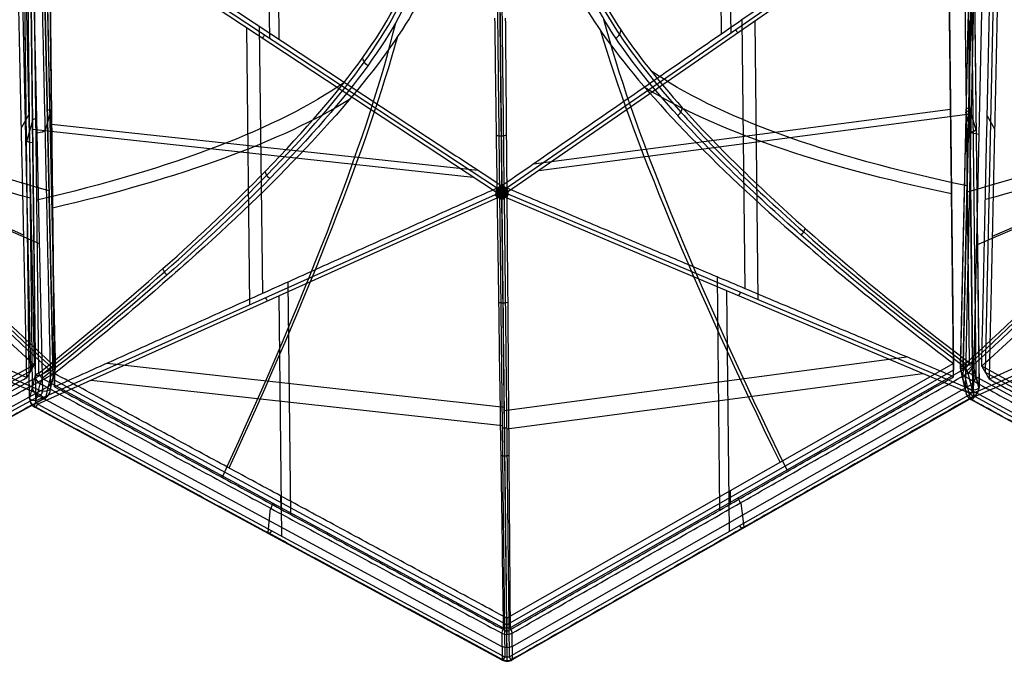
# Model space of a CAD drawing. Header units: millimetres. Extents: x -445 to 449, y -417 to 415.
# Tile 516 of 656: x -92 to 98, y -417 to -293. Entities that reach past the tile are written whole.
import ezdxf

# ---------------------------------------------------------------- set-up
doc = ezdxf.new("R2010")
doc.units = ezdxf.units.MM
doc.header["$MEASUREMENT"] = 0
doc.layers.add('Default', color=7, linetype='Continuous', true_color=0x000000)

msp = doc.modelspace()

# ---------------------------------------------------------------- linework, layer by layer
at = {"layer": 'Default', "color": 9, "true_color": 0xbfbfbf}
for p, q in [((-0.65, -215.76, -945.18), (0.59, -325.45, -954.27)), ((-44.91, -240.76, -938.13), (-44.28, -296.73, -942.77)), ((44.12, -239.74, -938.16), (44.75, -295.76, -942.8)), ((-43.06, -242.77, -933.55), (-42.45, -296.93, -938.04)), ((42.32, -241.78, -933.58), (42.93, -296, -938.07)), ((-88.19, -261.25, -914.44), (-86.05, -359.75, -887.27)), ((-85.53, -360.1, -888.57), (-87.67, -261.6, -915.75)), ((91.21, -261.86, -915.75), (89.07, -360.36, -888.57)), ((89.6, -360.01, -887.27), (91.73, -261.51, -914.44)), ((89.63, -261.09, -914.08), (90.75, -359.35, -886)), ((-91.75, -263.22, -917.51), (-89.66, -359.77, -890.88)), ((-88.77, -361.38, -885.96), (-89.88, -263.11, -914.05)), ((-86.04, -362.34, -895.42), (-88.19, -263.2, -922.77)), ((91.73, -263.46, -922.77), (89.58, -362.61, -895.42)), ((92.1, -361.98, -894.02), (90.98, -263.07, -922.29)), ((-92.47, -264.46, -921.94), (-90.37, -361.01, -895.31)), ((-91.18, -265.13, -922.26), (-90.06, -364.03, -893.99)), ((-88, -364.95, -903.52), (-90.16, -265.19, -931.04)), ((-85.76, -361.47, -890.08), (-86.85, -265.15, -917.61)), ((1.44, -325.7, -954.16), (89.95, -264.51, -930.94)), ((90.36, -265.17, -930.75), (1.85, -326.36, -953.97)), ((86.66, -264.48, -922.12), (87.75, -360.79, -894.59)), ((93.71, -265.45, -931.04), (91.54, -365.22, -903.52)), ((91.55, -264.65, -928.99), (92.68, -364.17, -900.55)), ((93.92, -361.27, -895.31), (96.01, -264.72, -921.94)), ((-90.6, -366.23, -900.5), (-91.72, -266.71, -928.95)), ((-0.66, -326.39, -953.97), (-90.52, -267.2, -930.72)), ((-90.13, -266.53, -930.91), (-0.27, -325.72, -954.16)), ((-85.75, -362.74, -894.56), (-86.84, -266.43, -922.08)), ((-46.23, -294.45, -937.06), (-45.64, -346.03, -922.32)), ((46.88, -293.27, -937.03), (47.47, -345.06, -922.23)), ((49.38, -293.5, -941.5), (49.99, -347.18, -926.16)), ((-48.72, -294.74, -941.53), (-48.11, -348.2, -926.25)), ((-91.68, -334.74, -907.33), (-157.88, -306.11, -933.07)), ((-88.62, -336.46, -911.38), (-156.94, -306.91, -937.95)), ((160.49, -307.17, -937.95), (92.16, -336.72, -911.38)), ((161.42, -306.38, -933.07), (95.23, -335.01, -907.33)), ((-90.71, -311.5, -904.2), (-92.14, -313.97, -913.06)), ((-86.6, -311.16, -902.22), (-87.59, -314.84, -915.49)), ((6.72, -321.04, -947.57), (87.18, -310.48, -913.81)), ((7.72, -322.3, -952.43), (90.88, -311.39, -917.54)), ((87.19, -311.35, -903.88), (87.22, -313.91, -912.83)), ((90.14, -311.42, -902.22), (91.13, -315.1, -915.49)), ((90.94, -310.86, -901.3), (92.11, -314.63, -914.53)), ((-90.06, -312.9, -901.27), (-91.15, -316.7, -914.5)), ((-86.31, -313.33, -913.52), (-4.02, -322.25, -947.99)), ((-86.3, -313.31, -903.85), (-86.28, -315.87, -912.8)), ((94.25, -311.76, -904.2), (95.68, -314.24, -913.06)), ((-89.98, -314.35, -917.24), (-4.94, -323.57, -952.86)), ((-89.39, -366.73, -902.27), (-0.66, -326.9, -953.82)), ((-0.25, -327.56, -953.63), (-88.98, -367.39, -902.08)), ((1.61, -416.16, -887.91), (0.6, -327.83, -953.59)), ((1.01, -327.8, -953.56), (2.02, -416.13, -887.88)), ((91.09, -365.36, -902.12), (1.46, -327.54, -953.63)), ((1.86, -326.87, -953.82), (91.48, -364.69, -902.31)), ((-40.69, -343.81, -925.2), (-40.18, -388.64, -891.86)), ((42.11, -342.8, -925.31), (42.62, -387.8, -891.85)), ((43.92, -345.45, -929.23), (44.45, -391.94, -894.66)), ((-42.45, -346.5, -929.11), (-41.92, -392.82, -894.67)), ((1.08, -368.56, -917), (78.67, -358.23, -904.3)), ((-90.37, -361.01, -895.31), (-175.03, -407.47, -868.68)), ((-89.66, -359.77, -890.88), (-174.32, -406.23, -864.25)), ((-86.65, -360.78, -886.89), (-173.02, -408.18, -859.71)), ((-86.51, -364.45, -901.8), (-85.54, -360.14, -888.71)), ((-86.51, -364.49, -901.79), (-85.53, -360.18, -888.7)), ((-75.59, -359.47, -904.92), (1.07, -367.92, -917.47)), ((87.74, -359.51, -890.12), (1.54, -408.65, -876.34)), ((87.75, -360.79, -894.59), (1.55, -409.92, -880.81)), ((90.13, -360.4, -885.7), (2.18, -410.53, -871.64)), ((89.08, -360.4, -888.71), (90.06, -364.71, -901.8)), ((90.06, -364.76, -901.79), (89.08, -360.44, -888.7)), ((176.57, -408.44, -859.71), (90.19, -361.04, -886.89)), ((92.67, -364.13, -900.39), (91.49, -359.73, -887.34)), ((91.49, -359.74, -887.33), (92.67, -364.14, -900.38)), ((177.86, -406.49, -864.25), (93.2, -360.03, -890.88)), ((-89.5, -361.77, -887.3), (-90.59, -366.19, -900.35)), ((0.93, -410.55, -871.64), (-88.13, -362.41, -885.66)), ((-86.48, -361.78, -888.1), (-87.46, -366.09, -901.19)), ((1.55, -409.92, -880.81), (-85.75, -362.74, -894.56)), ((-78.66, -362.75, -908.08), (0.71, -371.51, -921.06)), ((1.52, -372.15, -920.58), (81.85, -361.46, -907.43)), ((91.01, -366.35, -901.19), (90.03, -362.04, -888.1)), ((90.51, -361.4, -886.86), (91.7, -365.8, -899.91)), ((178.58, -407.73, -868.68), (93.92, -361.27, -895.31)), ((-173.92, -411.7, -867.45), (-86.98, -363.99, -894.8)), ((-89.58, -367.84, -899.88), (-88.49, -363.42, -886.83)), ((2.59, -414.09, -879.34), (91.11, -363.63, -893.49)), ((90.53, -364.25, -894.8), (177.47, -411.96, -867.45)), ((-175.86, -413.62, -875.76), (-88.38, -365.61, -903.28)), ((-87.55, -366.2, -901.66), (-175.03, -414.21, -874.13)), ((-89.04, -365.66, -893.45), (0.6, -414.11, -879.34)), ((2.02, -416.13, -887.88), (91.09, -365.36, -902.12)), ((91.67, -365.93, -900.54), (2.6, -416.7, -886.3)), ((178.57, -414.47, -874.13), (91.09, -366.47, -901.66)), ((91.92, -365.88, -903.28), (179.4, -413.88, -875.76)), ((0.65, -416.72, -886.3), (-89.55, -367.97, -900.51)), ((-88.98, -367.39, -902.08), (1.22, -416.14, -887.88)), ((-42.11, -385.06, -883.21), (-42.08, -387.61, -892.16)), ((44.64, -384.08, -883.23), (44.67, -386.64, -892.18)), ((-44.1, -387.41, -879.84), (-44.61, -392.14, -892.8)), ((46.69, -386.38, -879.86), (47.3, -391.1, -892.82)), ((0.57, -411.55, -872.8), (0.63, -416.59, -885.67)), ((1.61, -416.83, -885.58), (1.55, -411.79, -872.71)), ((2.62, -416.57, -885.67), (2.57, -411.53, -872.8))]:
    msp.add_line(p, q, dxfattribs=at)
at = {"layer": 'Default', "color": 9, "true_color": 0xbfbfbf, "extrusion": (0.871413, -0.470966, 0.137227)}
for centre, radius, start, end in [((-443.77, -711.08, 12.37), 197.52, 294.8618, 332.9079), ((-443.77, -711.08, 12.03), 202.52, 294.8173, 329.0809), ((-359.89, -892.11, -27.65), 2, 114.8618, 161.3834), ((-364.29, -905.19, -28.31), 2, 161.3834, 232.5389), ((-359.89, -892.11, 23.45), 2, 114.8618, 161.3834), ((-364.29, -905.19, 23.54), 2, 161.3834, 232.5389), ((-359.89, -892.11, 74.55), 2, 114.8618, 161.3834), ((-364.29, -905.19, 75.21), 2, 161.3834, 232.5389)]:
    msp.add_arc(centre, radius, start, end, dxfattribs=at)
at = {"layer": 'Default', "color": 9, "true_color": 0xbfbfbf, "extrusion": (0.860528, 0.490479, -0.137558)}
for centre, radius, start, end in [((-440.82, -711.86, -17.47), 197.52, 294.8725, 333.0651), ((-440.82, -711.86, -17.28), 202.52, 294.828, 329.4748), ((-356.91, -892.87, 22.63), 2, 114.8725, 161.3941), ((-361.31, -905.95, 23.28), 2, 180, 232.5496), ((-361.31, -905.95, 23.28), 2, 161.3941, 180), ((-356.91, -892.87, -28.48), 2, 114.8725, 161.3941), ((-361.31, -905.95, -28.57), 2, 161.3941, 232.5496), ((-356.91, -892.87, -79.58), 2, 114.8725, 161.3941), ((-361.31, -905.95, -80.23), 2, 161.3941, 232.5496)]:
    msp.add_arc(centre, radius, start, end, dxfattribs=at)
at = {"layer": 'Default', "color": 9, "true_color": 0xbfbfbf, "extrusion": (0.816275, -0.53766, -0.211225)}
for centre, start, end in [((-272.07, -892.83, 321.41), 244.3773, 267.429), ((-272.07, -892.83, 376.45), 244.3773, 255.9032), ((-272.07, -892.83, 376.45), 255.9032, 267.429)]:
    msp.add_arc(centre, 2, start, end, dxfattribs=at)
at = {"layer": 'Default', "color": 9, "true_color": 0xbfbfbf, "extrusion": (0.804035, 0.555915, 0.210917)}
for centre, start, end in [((-268.63, -891.88, -326.11), 244.3898, 267.4415), ((-268.63, -891.88, -381.15), 255.9157, 267.4415), ((-268.63, -891.88, -381.15), 244.3898, 255.9157)]:
    msp.add_arc(centre, 2, start, end, dxfattribs=at)
at = {"layer": 'Default', "color": 9, "true_color": 0xbfbfbf, "extrusion": (-0.02091, 0.963783, -0.265866)}
for centre, radius, start, end in [((-52.79, -818.12, -74.22), 197.52, 317.9305, 347.3412), ((-52.79, -818.12, -74.69), 202.52, 317.886, 344.7466), ((95.32, -951.8, -57.93), 2, 137.9305, 184.4521), ((96.39, -965.57, -57.92), 2, 184.4521, 255.6076), ((95.32, -951.8, -109.03), 2, 137.9305, 184.4521), ((96.39, -965.57, -109.68), 2, 184.4521, 255.6076)]:
    msp.add_arc(centre, radius, start, end, dxfattribs=at)
at = {"layer": 'Default', "color": 9, "true_color": 0xbfbfbf, "extrusion": (-0.010885, 0.961444, -0.274785)}
for centre, radius, start, end in [((-210.39, -796.93, -67.56), 197.52, 308.7798, 339.0952), ((216.5, -796.85, -68.34), 197.52, 201.9926, 231.2429), ((-210.39, -796.93, -68.01), 202.52, 308.7353, 336.4128), ((216.5, -796.85, -68.82), 202.52, 204.5761, 231.2875), ((-85.42, -952.47, -51.93), 2, 128.7798, 175.3014), ((91.6, -952.43, -51.93), 2, 4.7214, 51.2429), ((-86.55, -966.23, -51.93), 2, 175.3014, 246.4569), ((92.74, -966.19, -51.93), 2, 293.5658, 4.7214), ((-85.42, -952.47, -103.03), 2, 128.7798, 175.3014), ((91.6, -952.43, -103.03), 2, 4.7214, 51.2429), ((-86.55, -966.23, -103.68), 2, 175.3014, 246.4569), ((92.74, -966.19, -103.68), 2, 293.5658, 4.7214)]:
    msp.add_arc(centre, radius, start, end, dxfattribs=at)
at = {"layer": 'Default', "color": 9, "true_color": 0xbfbfbf, "extrusion": (0.02091, 0.963783, -0.265866)}
for centre, radius, start, end in [((49.24, -818.17, -74.4), 197.52, 192.6588, 222.0695), ((49.24, -818.17, -74.87), 202.52, 195.2534, 222.114), ((-98.87, -951.85, -58.1), 2, 355.5479, 42.0695), ((-99.94, -965.62, -58.1), 2, 284.3924, 355.5479), ((-98.87, -951.85, -109.21), 2, 355.5479, 42.0695), ((-99.94, -965.62, -109.86), 2, 284.3924, 355.5479)]:
    msp.add_arc(centre, radius, start, end, dxfattribs=at)
at = {"layer": 'Default', "color": 9, "true_color": 0xbfbfbf, "extrusion": (-0.011212, 0.996525, 0.082534)}
for start, end in [(270.011, 281.5368), (258.4851, 270.011)]:
    msp.add_arc((3.08, -922.15, -403.09), 2, start, end, dxfattribs=at)
at = {"layer": 'Default', "color": 9, "true_color": 0xbfbfbf, "extrusion": (0.806093, 0.361815, -0.468299)}
for centre, start, end in [((-297.82, -903.74, 327.87), 254.3821, 265.908), ((-297.82, -903.74, 327.87), 242.8562, 254.3821), ((-297.82, -903.74, 272.83), 242.8562, 265.908), ((-297.82, -903.74, 217.79), 242.8562, 265.908)]:
    msp.add_arc(centre, 2, start, end, dxfattribs=at)
at = {"layer": 'Default', "color": 9, "true_color": 0xbfbfbf, "extrusion": (-0.009154, 0.802426, -0.596682)}
for centre, start, end in [((3.13, -958.84, 305.93), 270.0136, 281.5395), ((3.13, -958.84, 305.93), 258.4877, 270.0136), ((3.13, -958.84, 250.88), 258.4877, 281.5395), ((3.13, -958.84, 195.85), 270.39, 281.5395), ((3.13, -958.84, 195.85), 258.4877, 270.39)]:
    msp.add_arc(centre, 2, start, end, dxfattribs=at)
at = {"layer": 'Default', "color": 9, "true_color": 0xbfbfbf, "extrusion": (0.814218, -0.34356, 0.467991)}
for centre, start, end in [((-300.29, -901.2, -332.57), 242.8463, 254.3722), ((-300.29, -901.2, -332.57), 254.3722, 265.8981), ((-300.29, -901.2, -277.53), 242.8463, 265.8981), ((-300.29, -901.2, -222.49), 242.8463, 265.8981)]:
    msp.add_arc(centre, 2, start, end, dxfattribs=at)
at = {"layer": 'Default', "color": 9, "true_color": 0xbfbfbf, "extrusion": (0.845116, 0.463783, -0.265866)}
for centre, start, end in [((-273.61, -923.05, -4.76), 119.6063, 166.1279), ((-276.92, -936.45, -4.11), 166.1279, 237.2834)]:
    msp.add_arc(centre, 2, start, end, dxfattribs=at)
at = {"layer": 'Default', "color": 9, "true_color": 0xbfbfbf, "extrusion": (0.070787, 0.312025, 0.947433)}
for centre, start, end in [((5.68, 66.8, -960.42), 133.7491, 180), ((5.68, 66.8, -960.42), 180, 193.5258), ((5.68, 66.8, -967.33), 133.7491, 193.5258), ((5.68, 66.8, -974.24), 133.7491, 193.5258)]:
    msp.add_arc(centre, 2, start, end, dxfattribs=at)
at = {"layer": 'Default', "color": 9, "true_color": 0xbfbfbf, "extrusion": (0, 1, 0)}
for centre, start, end in [((87.53, -888.56, -360.14), 131.0998, 180), ((87.53, -888.56, -360.14), 180, 184.2728), ((-91.07, -888.56, -360.4), 355.7272, 0), ((-91.07, -888.56, -360.4), 0, 48.9002), ((-89.5, -887.49, -359.8), 121.3197, 174.8516), ((87.51, -887.46, -361.79), 4.7448, 58.2559), ((88.51, -901.66, -364.45), 184.2728, 184.4988), ((-92.05, -901.66, -364.71), 355.5012, 355.7272), ((-90.68, -900.54, -364.19), 174.8516, 180), ((-90.68, -900.54, -364.19), 180, 182.232), ((88.6, -900.51, -366.21), 2.267, 4.7448)]:
    msp.add_arc(centre, 2, start, end, dxfattribs=at)
at = {"layer": 'Default', "color": 9, "true_color": 0xbfbfbf}
for centre, start, end in [((-87.53, -360.14, -888.56), 347.218, 0), ((-87.53, -360.14, -888.56), 0, 1.2397), ((91.07, -360.4, -888.56), 178.7603, 180), ((91.07, -360.4, -888.56), 180, 192.782), ((90.68, -364.19, -900.54), 299.682, 0), ((90.68, -364.19, -900.54), 0, 0.6202), ((-88.6, -366.21, -900.51), 180.5913, 241.5666), ((-88.51, -364.45, -901.66), 298.7365, 347.238), ((92.05, -364.71, -901.66), 192.762, 241.2635), ((1.61, -414.96, -886.3), 241.6536, 270), ((1.61, -414.96, -886.3), 270, 299.6469)]:
    msp.add_arc(centre, 2, start, end, dxfattribs=at)
at = {"layer": 'Default', "color": 9, "true_color": 0xbfbfbf, "extrusion": (-0.070787, 0.312025, 0.947433)}
for centre, start, end in [((-9.08, 67.78, -960.75), 346.4742, 0), ((-9.08, 67.78, -960.75), 0, 46.2509), ((-9.08, 67.78, -967.66), 346.4742, 46.2509), ((-9.08, 67.78, -974.57), 346.4742, 46.2509)]:
    msp.add_arc(centre, 2, start, end, dxfattribs=at)
at = {"layer": 'Default', "color": 9, "true_color": 0xbfbfbf, "extrusion": (0.845116, -0.463783, 0.265866)}
for centre, start, end in [((-272.14, -923.91, 7.88), 119.6063, 166.1279), ((-275.45, -937.31, 7.22), 166.1279, 237.2834)]:
    msp.add_arc(centre, 2, start, end, dxfattribs=at)
at = {"layer": 'Default', "color": 9, "true_color": 0xbfbfbf, "extrusion": (-0.08543, 0.318139, 0.944187)}
for centre in [(6.87, 57.66, -960.07), (6.87, 57.66, -966.98), (6.87, 57.66, -973.89)]:
    msp.add_arc(centre, 2, 106.3899, 166.1666, dxfattribs=at)
at = {"layer": 'Default', "color": 9, "true_color": 0xbfbfbf, "extrusion": (0.0786, 0.319987, 0.944156)}
for centre in [(-1.32, 59.02, -960.55), (-1.32, 59.02, -967.46), (-1.32, 59.02, -974.37)]:
    msp.add_arc(centre, 2, 13.8976, 73.6743, dxfattribs=at)
at = {"layer": 'Default', "color": 9, "true_color": 0xbfbfbf, "extrusion": (0.864423, -0.373868, 0.336149)}
msp.add_arc((-369.64, -870.51, -243.34), 2, 239.4502, 262.5019, dxfattribs=at)
at = {"layer": 'Default', "color": 9, "true_color": 0xbfbfbf, "extrusion": (0.864423, 0.373868, -0.336149)}
msp.add_arc((-371.29, -869.45, 246.31), 2, 239.4502, 262.5019, dxfattribs=at)
at = {"layer": 'Default', "color": 9, "true_color": 0xbfbfbf, "extrusion": (-0.00393, 0.364592, 0.931159)}
for centre in [(2.87, 63.23, -962.77), (2.87, 63.23, -969.68), (2.87, 63.23, -976.59)]:
    msp.add_arc(centre, 2, 60.1416, 119.9183, dxfattribs=at)
at = {"layer": 'Default', "color": 9, "true_color": 0xbfbfbf, "extrusion": (1, 0, 0)}
for centre, start, end in [((-409.92, -873.44, 1.55), 108.8712, 158.5935), ((-414.96, -886.3, 1.61), 180, 233.3656), ((-414.96, -886.3, 1.61), 158.619, 180)]:
    msp.add_arc(centre, 2, start, end, dxfattribs=at)
at = {"layer": 'Default', "color": 9, "true_color": 0xbfbfbf}
for points, degree in [([(0.18, -325.46, -954.23), (-0.43, -270.61, -949.69), (-1.05, -215.76, -945.14)], 2), ([(-0.25, -215.75, -945.14), (0.37, -270.6, -949.69), (0.98, -325.45, -954.23)], 2), ([(-0.62, -218.58, -940.34), (-0.02, -271.93, -944.76), (0.58, -325.28, -949.18)], 2), ([(-85.54, -360.14, -888.71), (-86.6, -310.88, -902.3), (-87.67, -261.63, -915.88)], 2), ([(91.22, -261.9, -915.88), (90.15, -311.15, -902.3), (89.08, -360.4, -888.71)], 2), ([(91.49, -359.73, -887.34), (90.94, -310.6, -901.38), (90.38, -261.47, -915.42)], 2), ([(-90.62, -263.5, -915.39), (-90.06, -312.64, -901.34), (-89.5, -361.77, -887.3)], 2), ([(86.65, -263.2, -917.64), (87.19, -311.35, -903.88), (87.74, -359.51, -890.12)], 2), ([(93.2, -360.03, -890.88), (94.25, -311.76, -904.2), (95.3, -263.49, -917.51)], 2), ([(-91.09, -362.25, -899.74), (-92.14, -313.97, -913.06), (-93.18, -265.7, -926.37)], 2), ([(-88.68, -264.68, -929.33), (-87.6, -314.57, -915.56), (-86.51, -364.45, -901.8)], 2), ([(86.68, -265.75, -926.59), (43.63, -295.52, -937.88), (0.58, -325.28, -949.18)], 2), ([(87.77, -362.07, -899.07), (87.22, -313.91, -912.83), (86.68, -265.75, -926.59)], 2), ([(90.06, -364.71, -901.8), (91.14, -314.83, -915.56), (92.22, -264.95, -929.33)], 2), ([(91.48, -364.69, -902.31), (90.92, -314.93, -916.53), (90.36, -265.17, -930.75)], 2), ([(91.55, -264.6, -928.83), (92.11, -314.36, -914.61), (92.67, -364.13, -900.39)], 2), ([(96.73, -265.96, -926.37), (95.68, -314.24, -913.06), (94.63, -362.51, -899.74)], 2), ([(187.19, -322.48, -935.73), (141.96, -294.22, -931.05), (96.73, -265.96, -926.37)], 2), ([(-90.59, -366.19, -900.35), (-91.15, -316.43, -914.57), (-91.72, -266.67, -928.79)], 2), ([(-90.52, -267.2, -930.72), (-89.95, -316.96, -916.49), (-89.39, -366.73, -902.27)], 2), ([(-86.82, -267.71, -926.56), (-43.12, -296.5, -937.87), (0.58, -325.28, -949.18)], 2), ([(-86.82, -267.71, -926.56), (-86.28, -315.87, -912.8), (-85.73, -364.02, -899.03)], 2), ([(22.6, -296.79, -799.42), (22.88, -296.6, -799.43), (23.35, -296.1, -799.51), (23.54, -295.48, -799.74), (23.55, -295.17, -799.88)], 3), ([(-25.29, -302.08, -809.12), (-25.56, -301.89, -809.12), (-26.03, -301.41, -809.19), (-26.23, -300.81, -809.43), (-26.26, -300.51, -809.57)], 3), ([(34.53, -311.71, -827.64), (34.78, -311.52, -827.63), (35.2, -311.03, -827.69), (35.39, -310.47, -827.93), (35.42, -310.2, -828.07)], 3), ([(1.45, -315.49, -805.21), (1.16, -315.61, -805.11), (0.5, -315.75, -805.01), (-0.16, -315.63, -805.11), (-0.45, -315.51, -805.21)], 3), ([(-91.09, -362.25, -899.74), (-137.37, -342.23, -917.74), (-183.65, -322.21, -935.73)], 2), ([(-44.21, -323.86, -844.75), (-44.43, -323.67, -844.73), (-44.82, -323.22, -844.78), (-45.03, -322.7, -845.01), (-45.08, -322.46, -845.15)], 3), ([(94.63, -362.51, -899.74), (140.91, -342.49, -917.74), (187.19, -322.48, -935.73)], 2), ([(-88.38, -365.61, -903.28), (-135.96, -345.04, -921.78), (-183.53, -324.46, -940.28)], 2), ([(-183.15, -323.8, -940.53), (-135.58, -344.38, -922.02), (-88, -364.95, -903.52)], 2), ([(91.54, -365.22, -903.52), (139.12, -344.64, -922.02), (186.7, -324.06, -940.53)], 2), ([(187.08, -324.72, -940.28), (139.5, -345.3, -921.78), (91.92, -365.88, -903.28)], 2), ([(0.58, -325.28, -949.18), (-42.57, -344.65, -924.1), (-85.73, -364.02, -899.03)], 2), ([(0.03, -326.7, -954.1), (-0.01, -326.66, -954.11), (-0.1, -326.59, -954.11), (-0.3, -326.43, -954.1), (-0.47, -326.3, -954.07), (-0.6, -326.28, -954.02)], 3), ([(0.03, -326.7, -954.1), (-0.01, -326.73, -954.09), (-0.1, -326.79, -954.05), (-0.3, -326.93, -953.96), (-0.47, -327.02, -953.86), (-0.6, -327.02, -953.81)], 3), ([(0.1, -326.42, -954.18), (0.04, -326.42, -954.17), (-0.08, -326.42, -954.15), (-0.31, -326.42, -954.1), (-0.48, -326.43, -954.04), (-0.58, -326.46, -953.98)], 3), ([(0.1, -326.97, -954.02), (0.05, -326.96, -954.02), (-0.07, -326.95, -954), (-0.3, -326.93, -953.96), (-0.47, -326.9, -953.91), (-0.58, -326.84, -953.87)], 3), ([(0.36, -326.7, -954.14), (0.31, -326.67, -954.15), (0.21, -326.6, -954.16), (-0.07, -326.44, -954.16), (-0.32, -326.25, -954.13), (-0.54, -326.17, -954.06)], 3), ([(0.39, -326.59, -954.17), (0.33, -326.59, -954.17), (0.21, -326.59, -954.16), (-0.1, -326.6, -954.11), (-0.36, -326.54, -954.06), (-0.53, -326.56, -953.98)], 3), ([(0.36, -326.7, -954.14), (0.31, -326.73, -954.13), (0.21, -326.8, -954.1), (-0.06, -326.94, -954.02), (-0.31, -327.09, -953.89), (-0.53, -327.13, -953.79)], 3), ([(0.4, -326.81, -954.11), (0.34, -326.81, -954.11), (0.21, -326.81, -954.1), (-0.1, -326.79, -954.06), (-0.36, -326.81, -953.98), (-0.53, -326.76, -953.92)], 3), ([(0.6, -326.7, -954.15), (0.52, -326.7, -954.15), (0.38, -326.7, -954.14), (0.06, -326.7, -954.11), (-0.27, -326.69, -954.06), (-0.51, -326.66, -953.96)], 3), ([(0.48, -326.51, -954.19), (0.43, -326.48, -954.2), (0.31, -326.42, -954.21), (0.04, -326.26, -954.21), (-0.25, -326.12, -954.17), (-0.41, -325.94, -954.13)], 3), ([(0.31, -326.22, -954.24), (0.26, -326.2, -954.24), (0.15, -326.15, -954.23), (-0.08, -326.05, -954.21), (-0.27, -325.95, -954.17), (-0.34, -325.83, -954.15)], 3), ([(0.1, -326.42, -954.18), (0.07, -326.37, -954.19), (0.02, -326.26, -954.2), (-0.09, -326.05, -954.21), (-0.16, -325.88, -954.19), (-0.17, -325.76, -954.18)], 3), ([(0.39, -326.59, -954.17), (0.37, -326.54, -954.18), (0.3, -326.43, -954.2), (0.16, -326.16, -954.24), (-0.01, -325.94, -954.23), (-0.07, -325.76, -954.2)], 3), ([(0.4, -326.81, -954.11), (0.37, -326.86, -954.09), (0.31, -326.97, -954.05), (0.17, -327.22, -953.93), (0.01, -327.4, -953.81), (-0.05, -327.54, -953.69)], 3), ([(0.03, -325.73, -954.22), (0.06, -325.71, -954.22), (0.12, -325.66, -954.23), (0.17, -325.57, -954.24), (0.18, -325.5, -954.23), (0.18, -325.46, -954.23)], 3), ([(0.6, -326.7, -954.15), (0.56, -326.64, -954.16), (0.49, -326.52, -954.2), (0.32, -326.25, -954.24), (0.15, -325.96, -954.26), (0.03, -325.73, -954.22)], 3), ([(0.6, -326.48, -954.2), (0.56, -326.43, -954.21), (0.49, -326.32, -954.24), (0.33, -326.06, -954.27), (0.23, -325.81, -954.27), (0.11, -325.66, -954.23)], 3), ([(0.59, -326.13, -954.26), (0.56, -326.09, -954.27), (0.49, -325.99, -954.28), (0.37, -325.79, -954.28), (0.26, -325.65, -954.26), (0.17, -325.57, -954.23)], 3), ([(0.31, -326.22, -954.24), (0.32, -326.17, -954.25), (0.33, -326.05, -954.26), (0.36, -325.8, -954.28), (0.37, -325.58, -954.27), (0.32, -325.46, -954.25)], 3), ([(0.48, -326.51, -954.19), (0.48, -326.45, -954.21), (0.49, -326.32, -954.23), (0.48, -326.01, -954.28), (0.51, -325.69, -954.29), (0.45, -325.45, -954.27)], 3), ([(1.56, -411.2, -885.29), (1.07, -368.24, -917.23), (0.58, -325.28, -949.18)], 2), ([(87.77, -362.07, -899.07), (44.17, -343.67, -924.12), (0.58, -325.28, -949.18)], 2), ([(0.6, -326.7, -954.15), (0.6, -326.63, -954.17), (0.6, -326.49, -954.2), (0.59, -326.18, -954.26), (0.59, -325.8, -954.3), (0.58, -325.45, -954.27)], 3), ([(0.59, -326.13, -954.26), (0.62, -326.09, -954.27), (0.69, -325.99, -954.28), (0.81, -325.79, -954.28), (0.91, -325.64, -954.26), (1, -325.56, -954.23)], 3), ([(0.6, -326.48, -954.2), (0.63, -326.43, -954.21), (0.69, -326.32, -954.24), (0.85, -326.05, -954.27), (0.95, -325.8, -954.27), (1.06, -325.65, -954.23)], 3), ([(0.6, -326.7, -954.15), (0.66, -326.67, -954.16), (0.78, -326.59, -954.17), (1.06, -326.43, -954.19), (1.38, -326.23, -954.17), (1.66, -326.03, -954.1)], 3), ([(0.6, -326.7, -954.15), (0.6, -326.77, -954.13), (0.6, -326.91, -954.08), (0.6, -327.21, -953.97), (0.61, -327.55, -953.8), (0.61, -327.83, -953.59)], 3), ([(0.6, -326.7, -954.15), (0.66, -326.74, -954.14), (0.78, -326.8, -954.11), (1.06, -326.94, -954.04), (1.39, -327.1, -953.92), (1.67, -327.22, -953.76)], 3), ([(0.71, -326.5, -954.2), (0.71, -326.45, -954.21), (0.7, -326.32, -954.23), (0.7, -326.01, -954.28), (0.66, -325.69, -954.29), (0.72, -325.45, -954.27)], 3), ([(0.71, -326.5, -954.2), (0.77, -326.48, -954.2), (0.88, -326.42, -954.21), (1.15, -326.25, -954.21), (1.43, -326.1, -954.17), (1.59, -325.92, -954.13)], 3), ([(0.88, -326.21, -954.24), (0.87, -326.16, -954.25), (0.85, -326.05, -954.26), (0.81, -325.8, -954.28), (0.8, -325.58, -954.27), (0.85, -325.45, -954.25)], 3), ([(0.8, -326.58, -954.17), (0.82, -326.53, -954.18), (0.89, -326.42, -954.2), (1.03, -326.15, -954.24), (1.18, -325.93, -954.23), (1.24, -325.75, -954.2)], 3), ([(0.8, -326.58, -954.17), (0.86, -326.59, -954.17), (0.99, -326.58, -954.16), (1.29, -326.58, -954.11), (1.55, -326.52, -954.06), (1.72, -326.53, -953.98)], 3), ([(0.8, -326.81, -954.11), (0.86, -326.8, -954.11), (0.99, -326.8, -954.1), (1.29, -326.77, -954.06), (1.55, -326.79, -953.98), (1.73, -326.73, -953.92)], 3), ([(0.8, -326.81, -954.11), (0.83, -326.86, -954.09), (0.89, -326.96, -954.05), (1.04, -327.21, -953.93), (1.2, -327.39, -953.81), (1.26, -327.53, -953.69)], 3), ([(0.83, -326.7, -954.14), (0.88, -326.66, -954.15), (0.99, -326.59, -954.16), (1.26, -326.43, -954.16), (1.51, -326.23, -954.13), (1.73, -326.14, -954.06)], 3), ([(0.83, -326.7, -954.14), (0.88, -326.73, -954.13), (0.99, -326.79, -954.1), (1.26, -326.92, -954.02), (1.52, -327.07, -953.89), (1.74, -327.11, -953.79)], 3), ([(0.88, -326.21, -954.24), (0.92, -326.19, -954.24), (1.03, -326.14, -954.23), (1.26, -326.04, -954.21), (1.44, -325.93, -954.17), (1.52, -325.81, -954.15)], 3), ([(1.09, -326.41, -954.18), (1.12, -326.36, -954.19), (1.17, -326.25, -954.2), (1.27, -326.04, -954.21), (1.33, -325.87, -954.19), (1.35, -325.74, -954.18)], 3), ([(1.09, -326.41, -954.18), (1.15, -326.41, -954.17), (1.27, -326.41, -954.15), (1.5, -326.4, -954.1), (1.67, -326.41, -954.04), (1.77, -326.43, -953.98)], 3), ([(1.1, -326.96, -954.02), (1.15, -326.95, -954.02), (1.27, -326.94, -954), (1.5, -326.91, -953.96), (1.67, -326.87, -953.91), (1.78, -326.82, -953.87)], 3), ([(1.16, -326.68, -954.1), (1.2, -326.65, -954.11), (1.3, -326.58, -954.11), (1.49, -326.41, -954.1), (1.66, -326.28, -954.07), (1.79, -326.25, -954.02)], 3), ([(1.16, -326.68, -954.1), (1.21, -326.71, -954.09), (1.3, -326.77, -954.05), (1.5, -326.91, -953.96), (1.67, -326.99, -953.86), (1.8, -326.99, -953.81)], 3), ([(0.48, -326.89, -954.08), (0.43, -326.92, -954.07), (0.32, -326.97, -954.05), (0.05, -327.12, -953.96), (-0.23, -327.22, -953.85), (-0.4, -327.35, -953.73)], 3), ([(0.32, -327.16, -953.97), (0.27, -327.18, -953.96), (0.16, -327.22, -953.93), (-0.07, -327.3, -953.85), (-0.25, -327.37, -953.76), (-0.32, -327.46, -953.68)], 3), ([(0.1, -326.97, -954.02), (0.08, -327.02, -954), (0.03, -327.12, -953.96), (-0.07, -327.3, -953.85), (-0.14, -327.44, -953.75), (-0.15, -327.53, -953.67)], 3), ([(0.6, -326.92, -954.08), (0.57, -326.97, -954.06), (0.5, -327.08, -954.02), (0.34, -327.31, -953.91), (0.25, -327.53, -953.78), (0.14, -327.64, -953.66)], 3), ([(0.6, -327.24, -953.94), (0.57, -327.28, -953.92), (0.51, -327.38, -953.88), (0.39, -327.55, -953.78), (0.28, -327.66, -953.68), (0.19, -327.72, -953.62)], 3), ([(1.22, -416.14, -887.88), (0.71, -371.97, -920.72), (0.21, -327.81, -953.56)], 2), ([(0.32, -327.16, -953.97), (0.33, -327.21, -953.95), (0.34, -327.32, -953.9), (0.38, -327.54, -953.78), (0.4, -327.72, -953.66), (0.34, -327.82, -953.58)], 3), ([(0.48, -326.89, -954.08), (0.49, -326.95, -954.06), (0.49, -327.07, -954.02), (0.49, -327.36, -953.89), (0.53, -327.64, -953.73), (0.48, -327.83, -953.59)], 3), ([(0.6, -326.92, -954.08), (0.63, -326.97, -954.06), (0.7, -327.07, -954.02), (0.87, -327.31, -953.91), (0.97, -327.52, -953.78), (1.08, -327.63, -953.67)], 3), ([(0.6, -327.24, -953.94), (0.64, -327.28, -953.92), (0.7, -327.37, -953.88), (0.83, -327.54, -953.78), (0.93, -327.66, -953.68), (1.03, -327.71, -953.62)], 3), ([(0.72, -326.89, -954.08), (0.71, -326.95, -954.06), (0.71, -327.07, -954.02), (0.72, -327.36, -953.89), (0.69, -327.63, -953.73), (0.74, -327.82, -953.59)], 3), ([(0.72, -326.89, -954.08), (0.77, -326.92, -954.07), (0.88, -326.97, -954.05), (1.16, -327.11, -953.96), (1.44, -327.2, -953.85), (1.61, -327.33, -953.73)], 3), ([(0.89, -327.16, -953.97), (0.88, -327.21, -953.95), (0.87, -327.31, -953.9), (0.83, -327.54, -953.78), (0.82, -327.71, -953.66), (0.88, -327.81, -953.58)], 3), ([(0.89, -327.16, -953.97), (0.94, -327.17, -953.96), (1.04, -327.21, -953.93), (1.28, -327.28, -953.85), (1.46, -327.35, -953.76), (1.54, -327.44, -953.68)], 3), ([(1.1, -326.96, -954.02), (1.12, -327.01, -954), (1.18, -327.1, -953.96), (1.28, -327.28, -953.85), (1.35, -327.42, -953.75), (1.37, -327.52, -953.67)], 3), ([(58.37, -334.78, -860.27), (58.56, -334.59, -860.25), (58.89, -334.16, -860.3), (59.08, -333.69, -860.51), (59.14, -333.47, -860.65)], 3), ([(-64.06, -342.46, -867.34), (-64.23, -342.28, -867.32), (-64.55, -341.87, -867.36), (-64.75, -341.43, -867.56), (-64.82, -341.22, -867.69)], 3), ([(1.71, -347.74, -837.78), (1.44, -347.82, -837.69), (0.86, -347.91, -837.58), (0.27, -347.83, -837.69), (0.01, -347.76, -837.78)], 3), ([(-89.66, -359.77, -890.88), (-90.37, -361.01, -895.31), (-91.09, -362.25, -899.74)], 2), ([(87.77, -362.07, -899.07), (87.75, -360.79, -894.59), (87.74, -359.51, -890.12)], 2), ([(90.75, -359.35, -886), (90.68, -359.53, -885.89), (90.51, -359.88, -885.73), (90.26, -360.24, -885.69), (90.13, -360.4, -885.7)], 3), ([(93.2, -360.03, -890.88), (93.92, -361.27, -895.31), (94.63, -362.51, -899.74)], 2), ([(-175.75, -408.71, -873.11), (-133.42, -385.48, -886.42), (-91.09, -362.25, -899.74)], 2), ([(-172.86, -409.18, -860.93), (-129.67, -385.48, -874.51), (-86.48, -361.78, -888.1)], 2), ([(-88.13, -362.41, -885.66), (-88.27, -362.25, -885.65), (-88.51, -361.9, -885.7), (-88.7, -361.55, -885.86), (-88.77, -361.38, -885.96)], 3), ([(1.54, -408.65, -876.34), (-42.11, -385.06, -883.21), (-85.76, -361.47, -890.08)], 2), ([(-85.73, -364.02, -899.03), (-85.75, -362.74, -894.56), (-85.76, -361.47, -890.08)], 2), ([(1.56, -411.2, -885.29), (44.67, -386.64, -892.18), (87.77, -362.07, -899.07)], 2), ([(2.57, -411.53, -872.8), (46.54, -386.46, -879.83), (90.51, -361.4, -886.86)], 2), ([(90.03, -362.04, -888.1), (133.22, -385.74, -874.51), (176.4, -409.44, -860.93)], 2), ([(94.63, -362.51, -899.74), (136.96, -385.74, -886.42), (179.29, -408.97, -873.11)], 2), ([(-88.49, -363.42, -886.83), (-43.96, -387.48, -879.82), (0.57, -411.55, -872.8)], 2), ([(-85.73, -364.02, -899.03), (-42.08, -387.61, -892.16), (1.56, -411.2, -885.29)], 2), ([(-87.46, -366.09, -901.19), (-131.2, -390.09, -887.43), (-174.94, -414.1, -873.67)], 2), ([(91.7, -365.8, -899.91), (47.16, -391.18, -892.79), (2.62, -416.57, -885.67)], 2), ([(178.49, -414.36, -873.67), (134.75, -390.36, -887.43), (91.01, -366.35, -901.19)], 2), ([(0.63, -416.59, -885.67), (-44.47, -392.21, -892.77), (-89.58, -367.84, -899.88)], 2), ([(1.93, -377.3, -857.18), (1.7, -377.35, -857.1), (1.19, -377.4, -857.01), (0.68, -377.36, -857.1), (0.44, -377.32, -857.18)], 3), ([(1.54, -408.65, -876.34), (1.55, -409.92, -880.81), (1.56, -411.2, -885.29)], 2)]:
    msp.add_open_spline(points, degree=degree, dxfattribs=at)
for points, knots in [([(-143.36, -280.15, -760.35), (-144.06, -284.67, -773.58), (-143.28, -289.93, -786.49), (-139, -301.64, -811.29), (-135.49, -308.1, -823.19), (-126, -321.89, -845.52), (-120.08, -329.17, -855.88), (-106.25, -344.2, -874.79), (-98.34, -351.95, -883.33), (-89.66, -359.77, -890.88)], [709.935271, 709.935271, 709.935271, 709.935271, 752.393429, 752.393429, 794.836471, 794.836471, 837.156731, 837.156731, 879.495751, 879.495751, 879.495751, 879.495751]), ([(12.12, -281.17, -770.08), (13.61, -285.77, -783.23), (16.53, -291.06, -795.82), (24.93, -302.72, -819.56), (30.44, -309.11, -830.72), (43.67, -322.67, -851.21), (51.35, -329.8, -860.47), (68.39, -344.43, -876.89), (77.76, -351.95, -884.05), (87.74, -359.51, -890.12)], [709.935271, 709.935271, 709.935271, 709.935271, 752.393429, 752.393429, 794.836471, 794.836471, 837.156731, 837.156731, 879.495751, 879.495751, 879.495751, 879.495751]), ([(93.2, -360.03, -890.88), (101.89, -352.21, -883.33), (109.79, -344.46, -874.79), (123.62, -329.44, -855.88), (129.55, -322.16, -845.52), (139.03, -308.36, -823.19), (142.54, -301.9, -811.29), (146.82, -290.2, -786.5), (147.6, -284.94, -773.58), (146.91, -280.41, -760.35)], [-879.495751, -879.495751, -879.495751, -879.495751, -837.156721, -837.156721, -794.836461, -794.836461, -752.393419, -752.393419, -709.935271, -709.935271, -709.935271, -709.935271]), ([(-86.29, -360.27, -887), (-93.91, -353.39, -880.35), (-107.75, -339.93, -865.65), (-125.44, -319.12, -837.2), (-137.34, -299.09, -801.87), (-139.3, -287.62, -774.12), (-138.59, -282.8, -760.08)], [0, 0, 0, 0, 35.012928, 70.025856, 116.70976, 163.377353, 163.377353, 163.377353, 163.377353]), ([(-138.35, -281.86, -760.4), (-139.06, -286.69, -774.46), (-137.1, -298.21, -802.24), (-125.18, -318.36, -837.57), (-107.5, -339.29, -865.98), (-93.67, -352.83, -880.64), (-86.05, -359.75, -887.27)], [-1314.671432, -1314.671432, -1314.671432, -1314.671432, -1267.486608, -1220.301783, -1184.913165, -1149.524555, -1149.524555, -1149.524555, -1149.524555]), ([(-88.77, -361.38, -885.96), (-80.16, -354.49, -880.65), (-64.11, -340.99, -868.41), (-42.07, -320.04, -843.24), (-24.67, -299.75, -810.35), (-18.35, -288.04, -783.31), (-16.86, -283.1, -769.35)], [-189.353565, -189.353565, -189.353565, -189.353565, -153.964948, -118.576332, -71.39151, -24.206688, -24.206688, -24.206688, -24.206688]), ([(-11.88, -281.44, -770.08), (-13.27, -286.08, -783.22), (-16.07, -291.42, -795.81), (-24.22, -303.27, -819.55), (-29.58, -309.79, -830.71), (-42.51, -323.64, -851.19), (-50.03, -330.94, -860.45), (-66.75, -345.95, -876.87), (-75.95, -353.68, -884.02), (-85.76, -361.47, -890.08)], [709.935271, 709.935271, 709.935271, 709.935271, 752.393419, 752.393419, 794.836461, 794.836461, 837.156721, 837.156721, 879.495751, 879.495751, 879.495751, 879.495751]), ([(17.14, -282.71, -769.36), (18.34, -286.4, -779.83), (22.63, -294.74, -800.27), (35.88, -311.51, -831.75), (57.81, -333.03, -861.86), (79.06, -350.43, -878.91), (90.75, -359.35, -886)], [-1314.671432, -1314.671432, -1314.671432, -1314.671432, -1279.282813, -1243.894194, -1196.709369, -1149.524555, -1149.524555, -1149.524555, -1149.524555]), ([(89.6, -360.01, -887.27), (97.22, -353.09, -880.64), (111.04, -339.55, -865.98), (128.73, -318.62, -837.57), (140.65, -298.47, -802.24), (142.61, -286.95, -774.46), (141.89, -282.12, -760.4)], [-189.353565, -189.353565, -189.353565, -189.353565, -153.964953, -118.576332, -71.391504, -24.206688, -24.206688, -24.206688, -24.206688]), ([(89.83, -360.53, -887), (97.46, -353.66, -880.35), (111.29, -340.19, -865.65), (128.98, -319.38, -837.2), (140.89, -299.35, -801.87), (142.85, -287.88, -774.12), (142.13, -283.07, -760.08)], [0, 0, 0, 0, 35.012928, 70.025856, 116.70976, 163.377353, 163.377353, 163.377353, 163.377353]), ([(-86.65, -360.78, -886.89), (-94.31, -353.93, -880.23), (-108.21, -340.53, -865.52), (-126, -319.78, -837.04), (-138.01, -299.78, -801.66), (-140, -288.31, -773.86), (-139.29, -283.5, -759.79)], [-189.353565, -189.353565, -189.353565, -189.353565, -153.964953, -118.576332, -71.391504, -24.206688, -24.206688, -24.206688, -24.206688]), ([(-88.5, -361.9, -885.73), (-79.88, -355.05, -880.39), (-63.82, -341.63, -868.11), (-41.77, -320.8, -842.91), (-24.38, -300.63, -810.01), (-18.07, -288.97, -783), (-16.58, -284.05, -769.06)], [0, 0, 0, 0, 35.012927, 70.025855, 116.709758, 163.37735, 163.37735, 163.37735, 163.37735]), ([(-15.85, -284.74, -768.88), (-17.35, -289.67, -782.84), (-23.7, -301.33, -809.9), (-41.19, -321.47, -842.83), (-63.35, -342.23, -868.05), (-79.47, -355.6, -880.33), (-88.13, -362.41, -885.66)], [-1314.671432, -1314.671432, -1314.671432, -1314.671432, -1267.486618, -1220.301793, -1184.913174, -1149.524555, -1149.524555, -1149.524555, -1149.524555]), ([(90.13, -360.4, -885.7), (78.39, -351.58, -878.58), (57.04, -334.36, -861.49), (35, -313.02, -831.32), (21.68, -296.36, -799.81), (17.37, -288.05, -779.36), (16.16, -284.38, -768.88)], [-189.353565, -189.353565, -189.353565, -189.353565, -142.168751, -94.983926, -59.595307, -24.206688, -24.206688, -24.206688, -24.206688]), ([(16.88, -283.67, -769.07), (18.08, -287.34, -779.52), (22.37, -295.65, -799.94), (35.6, -312.33, -831.4), (57.52, -333.72, -861.55), (78.79, -351.02, -878.64), (90.49, -359.88, -885.76)], [0.016308, 0.016308, 0.016308, 0.016308, 35.008571, 70.017143, 116.695238, 163.373334, 163.373334, 163.373334, 163.373334]), ([(142.84, -283.76, -759.79), (143.55, -288.58, -773.86), (141.55, -300.04, -801.66), (129.55, -320.05, -837.04), (111.76, -340.79, -865.52), (97.85, -354.2, -880.23), (90.19, -361.04, -886.89)], [-1314.671432, -1314.671432, -1314.671432, -1314.671432, -1267.48661, -1220.301788, -1184.913171, -1149.524555, -1149.524555, -1149.524555, -1149.524555]), ([(1.54, -408.65, -876.34), (1.39, -395.47, -871.85), (1.24, -382.7, -866.16), (0.97, -358.5, -852.42), (0.85, -347.08, -844.36), (0.62, -326.11, -825.95), (0.51, -316.64, -815.65), (0.33, -300.29, -793.23), (0.26, -293.39, -781.09), (0.2, -287.97, -768.18)], [-879.495751, -879.495751, -879.495751, -879.495751, -837.156729, -837.156729, -794.836466, -794.836466, -752.393422, -752.393422, -709.935271, -709.935271, -709.935271, -709.935271]), ([(0.93, -410.55, -871.64), (0.76, -398.96, -867.69), (0.43, -376.7, -858.01), (-0.05, -343.7, -836.35), (-0.47, -313.88, -806.24), (-0.67, -298.69, -780.21), (-0.74, -292.91, -766.5)], [-189.353565, -189.353565, -189.353565, -189.353565, -153.964955, -118.576337, -71.391512, -24.206688, -24.206688, -24.206688, -24.206688]), ([(1.56, -410.57, -871.54), (1.43, -399, -867.59), (1.18, -376.76, -857.88), (0.81, -343.81, -836.2), (0.48, -314.07, -806.09), (0.32, -298.91, -780.1), (0.26, -293.14, -766.41)], [0, 0, 0, 0, 35.012921, 70.025842, 116.709737, 163.377322, 163.377322, 163.377322, 163.377322]), ([(1.25, -292.88, -766.5), (1.3, -298.67, -780.21), (1.44, -313.86, -806.24), (1.68, -343.68, -836.35), (1.93, -376.68, -858.01), (2.1, -398.95, -867.69), (2.18, -410.53, -871.64)], [-1314.671432, -1314.671432, -1314.671432, -1314.671432, -1267.486608, -1220.301783, -1184.913165, -1149.524555, -1149.524555, -1149.524555, -1149.524555]), ([(-0.51, -326.66, -953.96), (-0.51, -326.62, -953.97), (-0.53, -326.55, -953.98), (-0.58, -326.46, -953.98), (-0.63, -326.41, -953.97), (-0.66, -326.39, -953.97)], [0, 0, 0, 0, 0.1080622, 0.2161244, 0.3241866, 0.3241866, 0.3241866, 0.3241866]), ([(-0.66, -326.9, -953.82), (-0.63, -326.88, -953.84), (-0.58, -326.85, -953.87), (-0.52, -326.76, -953.92), (-0.51, -326.69, -953.95), (-0.51, -326.66, -953.96)], [0, 0, 0, 0, 0.1080622, 0.2161244, 0.3241866, 0.3241866, 0.3241866, 0.3241866]), ([(-0.48, -326.06, -954.1), (-0.2, -326.24, -954.17), (0.13, -326.44, -954.19), (0.41, -326.6, -954.17), (0.53, -326.67, -954.16), (0.6, -326.7, -954.15)], [-1, -1, -1, -1, -0.666667, -0.333333, 0, 0, 0, 0]), ([(0.6, -326.7, -954.15), (0.53, -326.74, -954.14), (0.41, -326.81, -954.11), (0.14, -326.95, -954.04), (-0.19, -327.12, -953.92), (-0.47, -327.25, -953.76)], [0, 0, 0, 0, 0.333333, 0.666667, 1, 1, 1, 1]), ([(0.6, -326.7, -954.15), (0.56, -326.76, -954.13), (0.49, -326.88, -954.09), (0.33, -327.14, -953.99), (0.17, -327.4, -953.85), (0.05, -327.58, -953.69)], [0, 0, 0, 0, 0.333333, 0.666667, 1, 1, 1, 1]), ([(0.6, -326.7, -954.15), (0.63, -326.64, -954.16), (0.7, -326.52, -954.2), (0.86, -326.24, -954.24), (1.02, -325.95, -954.26), (1.14, -325.71, -954.22)], [0, 0, 0, 0, 0.333333, 0.666667, 1, 1, 1, 1]), ([(0.6, -326.7, -954.15), (0.67, -326.7, -954.15), (0.81, -326.7, -954.14), (1.13, -326.69, -954.11), (1.47, -326.67, -954.06), (1.71, -326.63, -953.96)], [0, 0, 0, 0, 0.333333, 0.666667, 1, 1, 1, 1]), ([(0.6, -326.7, -954.15), (0.63, -326.76, -954.13), (0.71, -326.88, -954.09), (0.87, -327.13, -953.99), (1.04, -327.39, -953.85), (1.16, -327.57, -953.69)], [0, 0, 0, 0, 0.333333, 0.666667, 1, 1, 1, 1]), ([(0.98, -325.45, -954.23), (0.98, -325.49, -954.23), (1, -325.56, -954.24), (1.05, -325.65, -954.23), (1.11, -325.7, -954.23), (1.14, -325.71, -954.22)], [0, 0, 0, 0, 0.1080622, 0.2161244, 0.3241866, 0.3241866, 0.3241866, 0.3241866]), ([(1.85, -326.36, -953.97), (1.82, -326.38, -953.97), (1.77, -326.43, -953.98), (1.72, -326.53, -953.98), (1.71, -326.6, -953.97), (1.71, -326.63, -953.96)], [0, 0, 0, 0, 0.1080622, 0.2161244, 0.3241866, 0.3241866, 0.3241866, 0.3241866]), ([(1.71, -326.63, -953.96), (1.71, -326.67, -953.95), (1.72, -326.74, -953.92), (1.77, -326.82, -953.87), (1.83, -326.86, -953.84), (1.86, -326.87, -953.82)], [0, 0, 0, 0, 0.1080622, 0.2161244, 0.3241866, 0.3241866, 0.3241866, 0.3241866]), ([(0.05, -327.58, -953.69), (0.02, -327.56, -953.7), (-0.05, -327.54, -953.7), (-0.16, -327.53, -953.68), (-0.22, -327.55, -953.65), (-0.25, -327.56, -953.63)], [0, 0, 0, 0, 0.1080622, 0.2161244, 0.3241866, 0.3241866, 0.3241866, 0.3241866]), ([(0.21, -327.81, -953.56), (0.21, -327.78, -953.58), (0.2, -327.72, -953.62), (0.14, -327.64, -953.67), (0.08, -327.59, -953.69), (0.05, -327.58, -953.69)], [0, 0, 0, 0, 0.1080622, 0.2161244, 0.3241866, 0.3241866, 0.3241866, 0.3241866]), ([(1.16, -327.57, -953.69), (1.13, -327.58, -953.69), (1.08, -327.63, -953.67), (1.02, -327.71, -953.62), (1.01, -327.77, -953.58), (1.01, -327.8, -953.56)], [0, 0, 0, 0, 0.1080622, 0.2161244, 0.3241866, 0.3241866, 0.3241866, 0.3241866]), ([(1.46, -327.54, -953.63), (1.44, -327.53, -953.65), (1.37, -327.51, -953.68), (1.26, -327.52, -953.7), (1.19, -327.55, -953.7), (1.16, -327.57, -953.69)], [0, 0, 0, 0, 0.1080622, 0.2161244, 0.3241866, 0.3241866, 0.3241866, 0.3241866]), ([(-86.05, -359.75, -887.27), (-86.11, -359.92, -887.16), (-86.27, -360.27, -886.97), (-86.51, -360.62, -886.9), (-86.65, -360.78, -886.89)], [-1.273767, -1.273767, -1.273767, -1.273767, -0.636884, 0, 0, 0, 0]), ([(90.19, -361.04, -886.89), (90.06, -360.88, -886.9), (89.81, -360.54, -886.97), (89.65, -360.18, -887.16), (89.6, -360.01, -887.27)], [-1.273767, -1.273767, -1.273767, -1.273767, -0.636884, 0, 0, 0, 0]), ([(2.18, -410.53, -871.64), (1.98, -410.56, -871.58), (1.56, -410.58, -871.51), (1.13, -410.57, -871.58), (0.93, -410.55, -871.64)], [-1.273767, -1.273767, -1.273767, -1.273767, -0.636884, 0, 0, 0, 0])]:
    msp.add_open_spline(points, degree=3, knots=knots, dxfattribs=at)
for points, weights in [([(-0.27, -325.72, -954.16), (-0.12, -325.82, -954.2), (0.03, -325.73, -954.22)], [0.999999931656, 0.856671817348, 1]), ([(1.14, -325.71, -954.22), (1.3, -325.8, -954.2), (1.44, -325.7, -954.16)], [1, 0.856671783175, 1])]:
    msp.add_rational_spline(points, weights, degree=2, dxfattribs=at)

doc.saveas('drawing.dxf')
